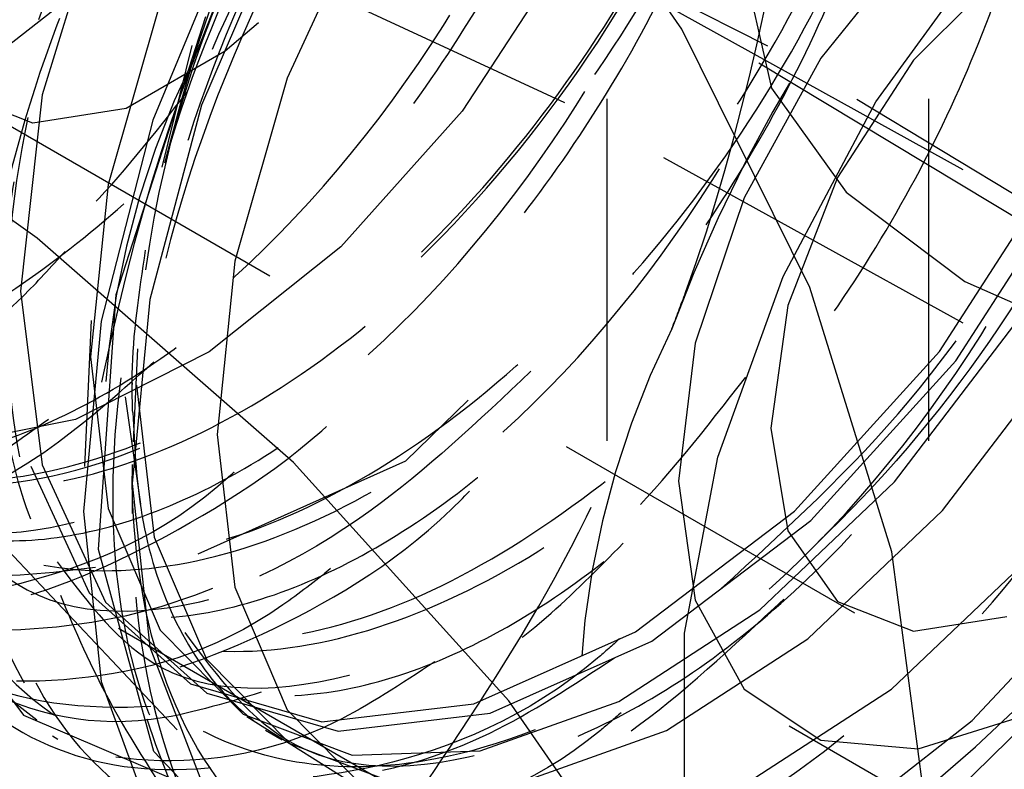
# Model space of a CAD drawing. Header units: inches. Extents: x 1907 to 2452, y -210 to -54.
# Tile 338 of 656: x 1993.566 to 1993.854, y -192.197 to -191.978. Entities that reach past the tile are written whole.
import ezdxf

# ---------------------------------------------------------------- set-up
doc = ezdxf.new("R2010")
doc.units = ezdxf.units.IN
doc.header["$LTSCALE"] = 0.5
doc.header["$MEASUREMENT"] = 0
doc.linetypes.add('HIDDEN', pattern=[0.22499999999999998, 0.15, -0.075])
doc.layers.add('SID-M-H', color=4, linetype='HIDDEN')

msp = doc.modelspace()

# ---------------------------------------------------------------- linework, layer by layer
at = {"layer": 'SID-M-H'}
for p, q in [((1993.737449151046, -192.5009024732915), (1993.737449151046, -191.2515950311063)), ((1992.91702073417, -192.3635140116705), (1993.90198949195, -191.7949036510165)), ((1993.831449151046, -192.5009024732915), (1993.831449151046, -191.8750776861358)), ((1993.759208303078, -191.9804966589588), (1993.70870538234, -191.9075093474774)), ((1993.784440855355, -191.9854978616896), (1993.663239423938, -191.9240264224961)), ((1993.66078986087, -191.9289725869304), (1993.781738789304, -191.9903159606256)), ((1993.590542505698, -191.9398943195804), (1993.572204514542, -191.9997412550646)), ((1993.668332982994, -191.9418019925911), (1993.643861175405, -191.9948246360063)), ((1993.724985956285, -192.0021086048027), (1993.599315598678, -191.9437042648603)), ((1993.643157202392, -191.9459175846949), (1993.618798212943, -192.0027475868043)), ((1993.52907018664, -192.0113613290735), (1993.609651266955, -191.9480116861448)), ((1993.629026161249, -191.9480922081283), (1993.604586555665, -192.007115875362)), ((1993.828385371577, -191.9535402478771), (1993.799863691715, -191.9890209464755)), ((1993.841494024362, -192.0216235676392), (1993.724985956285, -191.957198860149)), ((1993.815994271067, -192.001782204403), (1993.849685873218, -191.9554777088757)), ((1993.725257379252, -191.958164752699), (1993.69504845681, -192.0044626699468)), ((1993.854247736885, -191.9623986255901), (1993.826991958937, -191.9895886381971)), ((1993.777998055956, -191.9651050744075), (1993.785443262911, -191.997751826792)), ((1993.606700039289, -191.9728302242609), (1993.591483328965, -192.0259956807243)), ((1993.593780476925, -192.0581329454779), (1993.620051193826, -191.9768297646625)), ((1993.570751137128, -192.0416800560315), (1993.484715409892, -191.9807678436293)), ((1993.635471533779, -191.9786517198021), (1993.625743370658, -191.9869507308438)), ((1993.796661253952, -192.0560590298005), (1993.759208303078, -191.9804966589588)), ((1993.61591596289, -191.9852724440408), (1993.607133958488, -192.0208845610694)), ((1993.89603981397, -192.0527565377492), (1993.784440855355, -191.9854978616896)), ((1993.625743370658, -191.9869507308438), (1993.596738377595, -192.0036949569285)), ((1993.799863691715, -191.9890209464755), (1993.777462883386, -192.0298313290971)), ((1993.826991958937, -191.9895886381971), (1993.804772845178, -192.0239449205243)), ((1993.781738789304, -191.9903159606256), (1993.893105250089, -192.0574345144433)), ((1993.643861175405, -191.9948246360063), (1993.628534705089, -192.0483735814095)), ((1993.785443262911, -191.997751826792), (1993.807271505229, -192.0281737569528)), ((1993.569482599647, -192.0079737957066), (1993.547263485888, -191.9992711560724)), ((1993.572204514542, -191.9997412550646), (1993.565871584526, -192.0572041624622)), ((1993.55219055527, -192.0026354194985), (1993.80969991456, -192.1512924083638)), ((1993.596738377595, -192.0036949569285), (1993.569482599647, -192.0079737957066)), ((1993.618798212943, -192.0027475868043), (1993.603636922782, -192.0596020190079)), ((1993.841494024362, -192.066533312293), (1993.724985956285, -192.0021086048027)), ((1993.788847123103, -192.0528390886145), (1993.815994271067, -192.001782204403)), ((1993.69504845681, -192.0044626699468), (1993.659573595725, -192.0442185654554)), ((1993.604586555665, -192.007115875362), (1993.589414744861, -192.0659432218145)), ((1993.834574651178, -192.0748290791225), (1993.869628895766, -192.020398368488)), ((1993.804772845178, -192.0239449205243), (1993.790270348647, -192.0613235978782)), ((1993.839352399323, -192.0775872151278), (1993.874406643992, -192.0231565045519)), ((1993.947977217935, -192.0915916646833), (1993.841494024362, -192.0216235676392)), ((1993.591483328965, -192.0259956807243), (1993.586302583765, -192.0763430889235)), ((1993.777462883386, -192.0298313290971), (1993.763173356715, -192.0723452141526)), ((1993.807271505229, -192.0281737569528), (1993.841995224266, -192.0542976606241)), ((1993.645670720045, -192.1073045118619), (1993.570751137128, -192.0416800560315)), ((1993.659573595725, -192.0442185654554), (1993.621061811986, -192.0749344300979)), ((1993.628534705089, -192.0483735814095), (1993.623316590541, -192.0990841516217)), ((1993.769822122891, -192.1056811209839), (1993.788847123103, -192.0528390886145)), ((1993.841995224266, -192.0542976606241), (1993.887248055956, -192.0743432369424)), ((1993.565871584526, -192.0572041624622), (1993.572167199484, -192.1079457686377)), ((1993.588642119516, -192.1326996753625), (1993.593780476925, -192.0581329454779)), ((1993.820679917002, -192.1334210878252), (1993.796661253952, -192.0560590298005)), ((1993.603636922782, -192.0596020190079), (1993.598490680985, -192.1134158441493)), ((1993.790270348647, -192.0613235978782), (1993.785233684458, -192.0972162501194)), ((1993.589414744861, -192.0659432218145), (1993.584271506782, -192.121624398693)), ((1993.586549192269, -192.0657903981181), (1993.584578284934, -192.1084969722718)), ((1993.82141851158, -192.1129147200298), (1993.856319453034, -192.0671902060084)), ((1993.947977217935, -192.136501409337), (1993.841494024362, -192.066533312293)), ((1993.763173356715, -192.0723452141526), (1993.758264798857, -192.1127850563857)), ((1993.621061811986, -192.0749344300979), (1993.581932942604, -192.0946802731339)), ((1993.600029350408, -192.0740443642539), (1993.59877619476, -192.1011983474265)), ((1993.792226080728, -192.1215063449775), (1993.834574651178, -192.0748290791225)), ((1993.835515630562, -192.1212924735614), (1993.870508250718, -192.0754478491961)), ((1993.586302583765, -192.0763430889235), (1993.591483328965, -192.1207089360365)), ((1993.797003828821, -192.1242644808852), (1993.839352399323, -192.0775872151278)), ((1993.598490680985, -192.0839562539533), (1993.598490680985, -192.0845031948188)), ((1993.599782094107, -192.0846247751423), (1993.604976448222, -192.1291071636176)), ((1993.596422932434, -192.0880531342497), (1993.60091817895, -192.1194272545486)), ((1993.67843570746, -192.1068496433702), (1993.696796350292, -192.0890416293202)), ((1993.581932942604, -192.0946802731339), (1993.544645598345, -192.1022153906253)), ((1993.623316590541, -192.0990841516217), (1993.628534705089, -192.1437700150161)), ((1993.785233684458, -192.0972162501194), (1993.790270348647, -192.1272936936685)), ((1993.67843570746, -192.1068496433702), (1993.61769994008, -192.1340787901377)), ((1993.70870538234, -192.1769678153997), (1993.645670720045, -192.1073045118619)), ((1993.76002493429, -192.1572373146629), (1993.769822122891, -192.1056811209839)), ((1993.568871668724, -192.1083944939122), (1993.585968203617, -192.1453837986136)), ((1993.572167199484, -192.1079457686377), (1993.590745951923, -192.1481419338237)), ((1993.598490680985, -192.1078214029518), (1993.598490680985, -192.1222016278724)), ((1993.598490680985, -192.1134158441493), (1993.603636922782, -192.161287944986)), ((1993.758264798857, -192.1127850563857), (1993.763173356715, -192.1475575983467)), ((1993.782105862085, -192.1503597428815), (1993.82141851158, -192.1129147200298)), ((1993.584271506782, -192.121624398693), (1993.589414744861, -192.1713673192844)), ((1993.591483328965, -192.1207089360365), (1993.606700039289, -192.156305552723)), ((1993.745706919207, -192.1567795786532), (1993.792226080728, -192.1215063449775)), ((1993.796099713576, -192.1588358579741), (1993.835515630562, -192.1212924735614)), ((1993.750484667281, -192.1595377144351), (1993.797003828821, -192.1242644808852)), ((1993.611689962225, -192.1854568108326), (1993.555849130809, -192.1263225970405)), ((1993.790270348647, -192.1272936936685), (1993.804772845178, -192.1479281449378)), ((1993.604976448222, -192.1291071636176), (1993.620233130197, -192.1647972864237)), ((1993.604813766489, -192.1918656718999), (1993.588642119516, -192.1326996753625)), ((1993.831017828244, -192.2117889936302), (1993.820679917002, -192.1334210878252)), ((1993.532715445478, -192.1353678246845), (1993.566684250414, -192.181232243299)), ((1993.820532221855, -192.1736346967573), (1993.860128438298, -192.135919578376)), ((1993.844165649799, -192.1827948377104), (1993.884868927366, -192.1390223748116)), ((1993.628534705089, -192.1437700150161), (1993.643861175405, -192.1796233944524)), ((1993.681158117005, -192.2058912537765), (1993.577495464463, -192.1460480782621)), ((1993.585968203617, -192.1453837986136), (1993.6155416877, -192.1720173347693)), ((1993.763173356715, -192.1475575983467), (1993.777462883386, -192.1735731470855)), ((1993.804772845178, -192.1479281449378), (1993.826991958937, -192.1566307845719)), ((1993.590745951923, -192.1481419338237), (1993.620319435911, -192.1747754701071)), ((1993.740851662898, -192.1771724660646), (1993.782105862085, -192.1503597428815)), ((1993.826991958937, -192.1566307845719), (1993.854247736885, -192.1523519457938)), ((1993.606700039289, -192.156305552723), (1993.630996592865, -192.1808962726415)), ((1993.698458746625, -192.1778754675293), (1993.745706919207, -192.1567795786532)), ((1993.703236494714, -192.1806336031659), (1993.750484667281, -192.1595377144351)), ((1993.754737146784, -192.1857190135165), (1993.796099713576, -192.1588358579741)), ((1993.76002493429, -192.2045114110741), (1993.76002493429, -192.1572373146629)), ((1993.603636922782, -192.161287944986), (1993.618798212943, -192.2006375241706)), ((1993.620233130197, -192.1647972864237), (1993.644593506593, -192.1894526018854)), ((1993.835057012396, -192.207795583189), (1993.878415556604, -192.1652453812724)), ((1993.589414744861, -192.1713673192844), (1993.604586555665, -192.2126776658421)), ((1993.6155416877, -192.1720173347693), (1993.65397676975, -192.183110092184)), ((1993.777462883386, -192.1735731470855), (1993.799863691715, -192.1885201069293)), ((1993.778980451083, -192.200640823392), (1993.820532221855, -192.1736346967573)), ((1993.620319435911, -192.1747754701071), (1993.658754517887, -192.1858682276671)), ((1993.643861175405, -192.1796233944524), (1993.668332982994, -192.2043914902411)), ((1993.65397676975, -192.183110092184), (1993.698458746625, -192.1778754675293)), ((1993.700248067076, -192.1916681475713), (1993.740851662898, -192.1771724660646)), ((1993.759208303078, -192.2499551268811), (1993.70870538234, -192.1769678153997)), ((1993.566684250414, -192.181232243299), (1993.614351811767, -192.2015793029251)), ((1993.630996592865, -192.1808962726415), (1993.662846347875, -192.192935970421)), ((1993.632071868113, -192.1815852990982), (1993.669416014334, -192.20508548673)), ((1993.658754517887, -192.1858682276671), (1993.703236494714, -192.1806336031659)), ((1993.828385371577, -192.1910703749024), (1993.860493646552, -192.1809973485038)), ((1993.79063158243, -192.1843233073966), (1994.034221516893, -192.3249447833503)), ((1993.800510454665, -192.2168853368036), (1993.844165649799, -192.1827948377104)), ((1993.575217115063, -192.1872695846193), (1993.576792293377, -192.1882608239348)), ((1993.637473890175, -192.1855852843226), (1993.642384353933, -192.1884200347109)), ((1993.71402689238, -192.2002527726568), (1993.754737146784, -192.1857190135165)), ((1993.644593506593, -192.1894526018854), (1993.676526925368, -192.2015239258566)), ((1993.799863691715, -192.1885201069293), (1993.828385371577, -192.1910703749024)), ((1993.640355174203, -192.2288972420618), (1993.604813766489, -192.1918656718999)), ((1993.662846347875, -192.192935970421), (1993.700248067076, -192.1916681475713))]:
    msp.add_line(p, q, dxfattribs=at)
for centre, radius, start, end in [((1994.022253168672, -192.1370648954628), 0.4317284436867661, 122.6379705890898, 159.7728862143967), ((1994.161447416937, -192.2174200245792), 0.4317284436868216, 122.6379705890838, 159.772886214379), ((1993.929743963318, -192.0962331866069), 0.330460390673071, 154.784573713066, 176.1499679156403), ((1993.846856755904, -192.1026442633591), 0.2568170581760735, 153.436429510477, 206.563570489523), ((1993.55656585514, -191.8693366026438), 0.4317284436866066, 302.6379705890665, 339.7728862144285), ((1993.986051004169, -192.1829993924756), 0.2568170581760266, 153.436429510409, 206.563570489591), ((1993.634569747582, -192.0951523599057), 0.1083303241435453, 180.8862217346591, 259.2436869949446), ((1993.559362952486, -191.9880891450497), 0.1681736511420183, 257.8255979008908, 315.0752248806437)]:
    msp.add_arc(centre, radius, start, end, dxfattribs=at)
for points, knots in [([(1993.751452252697, -191.8205151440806), (1993.754859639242, -191.8001700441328), (1993.76380955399, -191.7467311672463), (1993.743252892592, -191.6778520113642), (1993.695743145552, -191.6288328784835), (1993.625520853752, -191.6194387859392), (1993.545059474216, -191.650500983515), (1993.466568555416, -191.7166447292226), (1993.402306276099, -191.8074630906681), (1993.362208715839, -191.9073584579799), (1993.352482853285, -192.0009332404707), (1993.373864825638, -192.0717458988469), (1993.423395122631, -192.109821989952), (1993.490763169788, -192.10495105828), (1993.547962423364, -192.0797106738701), (1993.574774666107, -192.0500702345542), (1993.578884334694, -192.0455270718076)], [0, 0, 0, 0, 0.04815643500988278, 0.1264887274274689, 0.204419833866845, 0.2828945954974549, 0.360700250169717, 0.4392977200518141, 0.516996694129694, 0.5956969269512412, 0.6733081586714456, 0.7520910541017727, 0.8296336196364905, 0.9084789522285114, 0.9859720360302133, 1, 1, 1, 1]), ([(1993.57401995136, -192.0947075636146), (1993.565935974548, -192.1005142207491), (1993.537130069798, -192.1212052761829), (1993.48893340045, -192.1299920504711), (1993.438216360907, -192.1184264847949), (1993.403231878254, -192.0785430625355), (1993.388261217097, -192.0169600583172), (1993.394960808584, -191.9400823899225), (1993.423225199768, -191.8571159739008), (1993.469629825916, -191.7772311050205), (1993.529628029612, -191.709877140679), (1993.596345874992, -191.662563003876), (1993.662623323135, -191.640910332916), (1993.721441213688, -191.6474044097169), (1993.765420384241, -191.6817047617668), (1993.791538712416, -191.7358046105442), (1993.791463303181, -191.7830755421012), (1993.791428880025, -191.8046539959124)], [0, 0, 0, 0, 0.02741444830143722, 0.09768681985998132, 0.1679637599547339, 0.2382364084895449, 0.3085091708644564, 0.3787855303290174, 0.4490579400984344, 0.5193361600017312, 0.58960850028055, 0.6598856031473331, 0.7301582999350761, 0.8004313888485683, 0.8707075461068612, 0.940979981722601, 1, 1, 1, 1]), ([(1993.784337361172, -191.8844185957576), (1993.785460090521, -191.8813291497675), (1993.795749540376, -191.8530153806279), (1993.799887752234, -191.800518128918), (1993.794141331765, -191.7350812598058), (1993.769523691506, -191.6844596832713), (1993.730282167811, -191.6531039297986), (1993.679176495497, -191.6436763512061), (1993.620834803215, -191.6571319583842), (1993.560475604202, -191.69214792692), (1993.503323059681, -191.7450693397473), (1993.454477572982, -191.811531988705), (1993.414170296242, -191.8929697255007), (1993.392127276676, -191.9833089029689), (1993.399857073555, -192.0661694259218), (1993.437307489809, -192.120172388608), (1993.498144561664, -192.1345180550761), (1993.559887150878, -192.1181620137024), (1993.595619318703, -192.0860876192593), (1993.607052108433, -192.0758251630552)], [0, 0, 0, 0, 0.007060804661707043, 0.06470998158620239, 0.1216351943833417, 0.1797466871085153, 0.2366809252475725, 0.294318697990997, 0.3522099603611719, 0.4089806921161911, 0.4670452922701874, 0.5242789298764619, 0.5815852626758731, 0.6584501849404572, 0.7344555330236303, 0.8112082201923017, 0.8873289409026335, 0.963950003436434, 1, 1, 1, 1]), ([(1993.628280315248, -192.1101214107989), (1993.627976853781, -192.1104035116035), (1993.607689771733, -192.1292625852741), (1993.564248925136, -192.1456795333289), (1993.507288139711, -192.1525244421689), (1993.461789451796, -192.1284207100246), (1993.434263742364, -192.0798399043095), (1993.427481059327, -192.0112764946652), (1993.44273348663, -191.9309871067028), (1993.478489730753, -191.8480901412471), (1993.530772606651, -191.7719754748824), (1993.594267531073, -191.7115941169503), (1993.661629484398, -191.673604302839), (1993.72583322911, -191.662778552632), (1993.779949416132, -191.6800044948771), (1993.816586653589, -191.7244930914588), (1993.833802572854, -191.7746383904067), (1993.830713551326, -191.8110515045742), (1993.829887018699, -191.8207945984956)], [0, 0, 0, 0, 0.001055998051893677, 0.0705958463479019, 0.1401322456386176, 0.2096742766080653, 0.2792105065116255, 0.3487517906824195, 0.4182884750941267, 0.4878261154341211, 0.5573657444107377, 0.6269021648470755, 0.6964441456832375, 0.7659803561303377, 0.8355217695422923, 0.9050584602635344, 0.9745963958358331, 1, 1, 1, 1]), ([(1993.825564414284, -191.896502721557), (1993.829828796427, -191.8785104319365), (1993.839983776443, -191.8356645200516), (1993.836416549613, -191.7741787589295), (1993.817093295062, -191.7189495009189), (1993.781337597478, -191.6820939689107), (1993.733063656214, -191.6666518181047), (1993.676210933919, -191.673977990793), (1993.615888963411, -191.7034819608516), (1993.557307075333, -191.7520340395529), (1993.505747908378, -191.8154064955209), (1993.465751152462, -191.8877318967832), (1993.440647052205, -191.961849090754), (1993.432784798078, -192.0315873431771), (1993.442428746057, -192.0900972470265), (1993.468678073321, -192.1318683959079), (1993.509120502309, -192.1532398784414), (1993.559578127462, -192.1523252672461), (1993.615018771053, -192.1274159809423), (1993.656411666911, -192.0988820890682), (1993.675321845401, -192.0757354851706), (1993.677749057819, -192.0727645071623)], [0, 0, 0, 0, 0.0400374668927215, 0.09534316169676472, 0.1518819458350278, 0.207829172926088, 0.26351642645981, 0.3201276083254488, 0.3754840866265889, 0.4318492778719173, 0.4880969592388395, 0.543529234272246, 0.6001621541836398, 0.6557064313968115, 0.7118125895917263, 0.7682763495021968, 0.8235899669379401, 0.8801567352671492, 0.936022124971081, 0.9917881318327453, 1, 1, 1, 1]), ([(1993.447913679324, -191.9482777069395), (1993.445775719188, -191.9589157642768), (1993.440930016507, -191.9830270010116), (1993.441258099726, -192.0174560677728), (1993.44742356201, -192.0501552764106), (1993.4603135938, -192.0766037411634), (1993.478947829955, -192.0955452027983), (1993.502586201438, -192.1064348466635), (1993.530242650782, -192.1087250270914), (1993.560854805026, -192.1021580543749), (1993.592849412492, -192.0871590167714), (1993.625031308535, -192.0643671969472), (1993.656128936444, -192.0343669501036), (1993.684743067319, -191.9984120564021), (1993.709541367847, -191.9583348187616), (1993.729632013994, -191.9154986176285), (1993.744117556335, -191.8712566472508), (1993.752241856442, -191.8277295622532), (1993.753773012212, -191.7869153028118), (1993.748586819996, -191.750065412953), (1993.736650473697, -191.7184857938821), (1993.718500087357, -191.6938365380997), (1993.695080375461, -191.6770639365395), (1993.6670390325, -191.6685613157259), (1993.635213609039, -191.6687202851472), (1993.601280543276, -191.6778190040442), (1993.567962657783, -191.6938313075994), (1993.546843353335, -191.7099562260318), (1993.536896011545, -191.7175511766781)], [0, 0, 0, 0, 0.0302985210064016, 0.06867182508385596, 0.1078830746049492, 0.1473429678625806, 0.1862389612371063, 0.224662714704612, 0.2639425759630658, 0.3033791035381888, 0.3421625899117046, 0.3806657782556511, 0.4200040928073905, 0.4594068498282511, 0.4980684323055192, 0.5366799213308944, 0.5760664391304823, 0.6154250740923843, 0.6539677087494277, 0.6927040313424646, 0.7321284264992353, 0.7714326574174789, 0.8098844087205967, 0.8487369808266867, 0.8881888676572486, 0.9274284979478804, 0.9658183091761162, 1, 1, 1, 1]), ([(1993.45709072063, -192.0666721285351), (1993.466637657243, -192.079512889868), (1993.488590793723, -192.1090401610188), (1993.551723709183, -192.1056458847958), (1993.625561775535, -192.0625350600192), (1993.692805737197, -191.9830567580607), (1993.738986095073, -191.8840449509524), (1993.753378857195, -191.786291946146), (1993.735594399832, -191.7072491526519), (1993.700473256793, -191.6855482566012), (1993.683840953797, -191.6752713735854)], [0, 0, 0, 0, 0.1008613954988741, 0.2319303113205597, 0.3611493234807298, 0.4924116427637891, 0.6218542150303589, 0.75231993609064, 0.8827062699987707, 1, 1, 1, 1]), ([(1993.504040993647, -192.1018008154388), (1993.518520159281, -192.1074494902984), (1993.547475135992, -192.1187455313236), (1993.602735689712, -192.1057036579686), (1993.659598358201, -192.0716400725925), (1993.713220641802, -192.0179633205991), (1993.757329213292, -191.9510446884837), (1993.787076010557, -191.8780953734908), (1993.799029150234, -191.8073052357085), (1993.791717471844, -191.7467064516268), (1993.765798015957, -191.7033422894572), (1993.724032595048, -191.682428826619), (1993.671007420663, -191.6867400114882), (1993.612643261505, -191.7162569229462), (1993.555543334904, -191.768129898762), (1993.506256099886, -191.8369860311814), (1993.470586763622, -191.9154189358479), (1993.452801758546, -191.9950348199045), (1993.455633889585, -192.0663832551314), (1993.478241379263, -192.1244204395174), (1993.508479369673, -192.1430048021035), (1993.523897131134, -192.1524806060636)], [0, 0, 0, 0, 0.04924914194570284, 0.09848687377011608, 0.1482155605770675, 0.1983394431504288, 0.2488550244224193, 0.2997626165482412, 0.351078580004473, 0.4028021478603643, 0.4549299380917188, 0.5074583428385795, 0.5603835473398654, 0.6137015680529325, 0.6674089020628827, 0.7215205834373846, 0.7760417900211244, 0.8309689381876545, 0.8862982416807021, 0.9420256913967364, 1, 1, 1, 1]), ([(1993.830650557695, -191.8467691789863), (1993.832763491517, -191.836592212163), (1993.840417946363, -191.7997244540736), (1993.830394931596, -191.747987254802), (1993.802325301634, -191.7016350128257), (1993.75637942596, -191.6813692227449), (1993.699392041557, -191.6885487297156), (1993.637562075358, -191.722688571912), (1993.578215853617, -191.7800439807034), (1993.528248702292, -191.8543040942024), (1993.493545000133, -191.9372356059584), (1993.478257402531, -192.0196084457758), (1993.48436262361, -192.0923154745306), (1993.511393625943, -192.1470851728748), (1993.556640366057, -192.1785940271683), (1993.614897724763, -192.1806650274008), (1993.66212055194, -192.1683571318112), (1993.686391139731, -192.14980301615), (1993.689365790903, -192.1475289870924)], [0, 0, 0, 0, 0.02687876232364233, 0.09737279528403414, 0.1659246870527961, 0.2345002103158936, 0.3030992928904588, 0.3717223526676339, 0.4403696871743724, 0.5090400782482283, 0.5777333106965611, 0.6464495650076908, 0.7151890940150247, 0.7839522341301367, 0.8527394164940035, 0.9215507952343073, 0.9903851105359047, 1, 1, 1, 1]), ([(1993.636188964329, -192.1744858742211), (1993.625297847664, -192.1778342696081), (1993.593034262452, -192.1877534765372), (1993.547420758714, -192.1744548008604), (1993.506755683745, -192.1371082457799), (1993.485585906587, -192.0759685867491), (1993.485715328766, -191.9995466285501), (1993.506975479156, -191.9158845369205), (1993.546695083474, -191.8344233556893), (1993.600153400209, -191.7641916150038), (1993.661063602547, -191.712987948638), (1993.722338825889, -191.6864357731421), (1993.776725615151, -191.6874100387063), (1993.818244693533, -191.7155452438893), (1993.840542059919, -191.7678990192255), (1993.845228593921, -191.8244616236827), (1993.834736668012, -191.8630016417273), (1993.831449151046, -191.8750776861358)], [0, 0, 0, 0, 0.03656229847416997, 0.1083112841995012, 0.1800352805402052, 0.2517343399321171, 0.323409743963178, 0.3950613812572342, 0.4666888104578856, 0.5382916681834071, 0.6098696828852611, 0.6814226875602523, 0.7529509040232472, 0.8244555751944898, 0.8959363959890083, 0.9673929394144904, 1, 1, 1, 1]), ([(1993.656549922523, -192.138318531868), (1993.6519008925, -192.1420202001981), (1993.626738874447, -192.1620547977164), (1993.5805900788, -192.1739884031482), (1993.527242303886, -192.1692694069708), (1993.488113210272, -192.1350626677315), (1993.468387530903, -192.0780504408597), (1993.470027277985, -192.0038674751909), (1993.49358443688, -191.921496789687), (1993.536203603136, -191.840061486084), (1993.59361734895, -191.7690869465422), (1993.659463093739, -191.716654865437), (1993.726481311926, -191.6887336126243), (1993.787468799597, -191.6888600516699), (1993.836034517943, -191.7166578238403), (1993.864866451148, -191.770331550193), (1993.87568856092, -191.8203024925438), (1993.870490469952, -191.8516881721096), (1993.869834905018, -191.8556464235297)], [0, 0, 0, 0, 0.01577014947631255, 0.08535302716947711, 0.1549374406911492, 0.2245227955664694, 0.2941054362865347, 0.3636934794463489, 0.4332758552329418, 0.5028636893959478, 0.5724465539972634, 0.6420312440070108, 0.7116163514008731, 0.7811989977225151, 0.8507869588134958, 0.9203693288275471, 0.9899572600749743, 1, 1, 1, 1]), ([(1993.865677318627, -191.9146427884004), (1993.868428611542, -191.9048743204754), (1993.878216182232, -191.8701235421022), (1993.877761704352, -191.8142076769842), (1993.863426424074, -191.7547790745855), (1993.831527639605, -191.7126495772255), (1993.786352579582, -191.6912705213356), (1993.731319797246, -191.6924403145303), (1993.671387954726, -191.716211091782), (1993.611810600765, -191.7600630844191), (1993.557906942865, -191.8199052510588), (1993.51445046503, -191.8905149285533), (1993.485031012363, -191.9648393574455), (1993.472415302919, -192.0364187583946), (1993.477466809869, -192.0985684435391), (1993.499369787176, -192.1451870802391), (1993.536381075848, -192.1723299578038), (1993.584614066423, -192.1775926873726), (1993.639134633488, -192.1585983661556), (1993.681844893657, -192.1328912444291), (1993.702480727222, -192.1099306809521), (1993.706139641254, -192.1058595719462)], [0, 0, 0, 0, 0.02199683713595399, 0.07825251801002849, 0.1353485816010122, 0.1925501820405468, 0.2487377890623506, 0.3061972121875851, 0.3627077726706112, 0.4195012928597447, 0.476881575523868, 0.5330136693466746, 0.5903645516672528, 0.6472267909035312, 0.7036740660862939, 0.761144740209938, 0.8173608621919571, 0.8745151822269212, 0.9316626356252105, 0.9878831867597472, 1, 1, 1, 1]), ([(1993.489681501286, -191.9597873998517), (1993.489026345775, -191.9618653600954), (1993.483951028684, -191.9779627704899), (1993.480724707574, -192.0065324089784), (1993.480635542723, -192.0436175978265), (1993.487746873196, -192.0757040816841), (1993.501157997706, -192.1014771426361), (1993.52034227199, -192.119650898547), (1993.544405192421, -192.1297227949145), (1993.5724162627, -192.1311511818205), (1993.603217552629, -192.1237309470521), (1993.635289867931, -192.1079491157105), (1993.667414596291, -192.0844223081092), (1993.698348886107, -192.0537621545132), (1993.726624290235, -192.0173366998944), (1993.75101160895, -191.9769383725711), (1993.770586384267, -191.9338976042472), (1993.784487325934, -191.8896068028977), (1993.79196306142, -191.84627897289), (1993.792851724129, -191.8058029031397), (1993.786999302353, -191.769403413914), (1993.774419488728, -191.7384239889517), (1993.755712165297, -191.7145191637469), (1993.731818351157, -191.6985416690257), (1993.70336165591, -191.6908647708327), (1993.671242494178, -191.6919020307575), (1993.63718697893, -191.7017976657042), (1993.602577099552, -191.7193199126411), (1993.580280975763, -191.7369057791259), (1993.569101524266, -191.7457234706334)], [0, 0, 0, 0, 0.005660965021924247, 0.04385400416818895, 0.08156118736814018, 0.1201085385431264, 0.1588217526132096, 0.1969056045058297, 0.234686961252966, 0.2732930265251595, 0.3119744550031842, 0.3499398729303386, 0.3878237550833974, 0.4264784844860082, 0.4651179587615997, 0.5029641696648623, 0.5409704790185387, 0.579663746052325, 0.6182511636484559, 0.6560043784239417, 0.6941260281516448, 0.7328476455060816, 0.7713729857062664, 0.80906159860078, 0.8472892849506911, 0.8860290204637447, 0.9244823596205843, 0.9621348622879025, 1, 1, 1, 1]), ([(1993.496614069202, -192.0895925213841), (1993.506094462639, -192.1023297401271), (1993.527987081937, -192.1317431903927), (1993.591012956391, -192.1283144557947), (1993.664843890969, -192.0852157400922), (1993.732090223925, -192.0057335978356), (1993.778268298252, -191.9067249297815), (1993.79266786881, -191.8089631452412), (1993.774826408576, -191.7298054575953), (1993.739595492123, -191.708057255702), (1993.722859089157, -191.6977257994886)], [0, 0, 0, 0, 0.1001151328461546, 0.2311910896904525, 0.3604170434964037, 0.4916864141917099, 0.6211359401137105, 0.7516086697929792, 0.8820020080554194, 1, 1, 1, 1]), ([(1993.504040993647, -192.1018008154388), (1993.514937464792, -192.1061329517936), (1993.536733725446, -192.1147985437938), (1993.577792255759, -192.1111216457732), (1993.62280677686, -192.0936462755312), (1993.669328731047, -192.0608925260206), (1993.712250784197, -192.0163694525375), (1993.748455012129, -191.9634673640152), (1993.775274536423, -191.9063415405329), (1993.790777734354, -191.8494448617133), (1993.793897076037, -191.7972125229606), (1993.784511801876, -191.7537651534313), (1993.76347674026, -191.7223916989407), (1993.732481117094, -191.7060559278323), (1993.695583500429, -191.7043925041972), (1993.668535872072, -191.7160823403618), (1993.655781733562, -191.7215946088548)], [0, 0, 0, 0, 0.06587219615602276, 0.1317644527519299, 0.2046457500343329, 0.2775508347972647, 0.3504796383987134, 0.4234320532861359, 0.4964079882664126, 0.5694073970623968, 0.6424302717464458, 0.7154766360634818, 0.788546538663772, 0.861640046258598, 0.9347572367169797, 1, 1, 1, 1]), ([(1993.454838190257, -191.9945873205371), (1993.455789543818, -192.007002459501), (1993.458052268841, -192.0365309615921), (1993.473490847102, -192.0743102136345), (1993.500902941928, -192.1032854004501), (1993.537719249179, -192.1170122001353), (1993.580994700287, -192.1146320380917), (1993.627609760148, -192.0963568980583), (1993.674099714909, -192.0636633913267), (1993.717030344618, -192.0191242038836), (1993.753232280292, -191.9662263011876), (1993.780052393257, -191.9090998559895), (1993.795555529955, -191.8522014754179), (1993.7986745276, -191.7999765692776), (1993.789290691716, -191.7565011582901), (1993.768250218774, -191.7252324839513), (1993.737274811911, -191.7085054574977), (1993.698923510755, -191.7082408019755), (1993.659487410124, -191.7213391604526), (1993.634192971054, -191.7406248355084), (1993.623273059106, -191.7489506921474)], [0, 0, 0, 0, 0.04138881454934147, 0.09844027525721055, 0.1555105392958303, 0.2125996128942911, 0.2697074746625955, 0.3268340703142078, 0.3839793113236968, 0.4411431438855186, 0.4983254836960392, 0.5555262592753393, 0.6127454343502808, 0.6699830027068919, 0.7272389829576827, 0.7845134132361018, 0.8418063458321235, 0.8991178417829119, 0.9564479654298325, 0.9999999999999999, 0.9999999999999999, 0.9999999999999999, 0.9999999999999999]), ([(1993.526252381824, -192.096827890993), (1993.52485131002, -192.082109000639), (1993.521178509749, -192.0435245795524), (1993.533540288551, -191.970952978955), (1993.566453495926, -191.8872003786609), (1993.615585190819, -191.8110141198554), (1993.674761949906, -191.7511808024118), (1993.737155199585, -191.7142242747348), (1993.795511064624, -191.7041884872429), (1993.842828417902, -191.7220597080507), (1993.874250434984, -191.7656287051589), (1993.883351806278, -191.8299751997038), (1993.880208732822, -191.883218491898), (1993.868973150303, -191.9118973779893), (1993.868236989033, -191.9137764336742)], [0, 0, 0, 0, 0.05779433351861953, 0.1515033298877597, 0.2451802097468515, 0.3388246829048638, 0.4324365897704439, 0.5260171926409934, 0.6195671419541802, 0.7130858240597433, 0.8065727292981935, 0.900027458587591, 0.9934497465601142, 1, 1, 1, 1]), ([(1993.687011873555, -192.1655724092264), (1993.677285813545, -192.171998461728), (1993.646754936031, -192.1921703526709), (1993.598049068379, -192.1980071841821), (1993.549355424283, -192.1818865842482), (1993.51734801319, -192.1382077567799), (1993.505694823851, -192.0736900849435), (1993.515887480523, -191.9952392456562), (1993.547279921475, -191.9121401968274), (1993.59616320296, -191.8336189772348), (1993.657720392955, -191.7689841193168), (1993.724829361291, -191.7253657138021), (1993.790365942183, -191.7081203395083), (1993.847509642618, -191.7189238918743), (1993.888091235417, -191.7577845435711), (1993.909060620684, -191.8032304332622), (1993.908329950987, -191.8374721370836), (1993.908151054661, -191.8458558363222)], [0, 0, 0, 0, 0.03389550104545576, 0.1064006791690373, 0.1789117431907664, 0.2514173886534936, 0.3239255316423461, 0.3964330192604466, 0.4689384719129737, 0.541449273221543, 0.6139544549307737, 0.6864655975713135, 0.7589712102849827, 0.8314796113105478, 0.9039868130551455, 0.976492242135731, 1, 1, 1, 1]), ([(1993.914563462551, -191.8695370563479), (1993.91505534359, -191.8651763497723), (1993.918264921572, -191.836722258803), (1993.907317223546, -191.7923188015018), (1993.881089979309, -191.7446130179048), (1993.838859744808, -191.7175538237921), (1993.786069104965, -191.7125342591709), (1993.726869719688, -191.7304065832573), (1993.666718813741, -191.7692599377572), (1993.610830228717, -191.8251908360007), (1993.564156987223, -191.8935689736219), (1993.530640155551, -191.9676107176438), (1993.513338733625, -192.0405323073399), (1993.513705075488, -192.1058787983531), (1993.531178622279, -192.1571249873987), (1993.564459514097, -192.189822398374), (1993.610137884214, -192.2011400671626), (1993.663380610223, -192.1884757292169), (1993.709780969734, -192.1638371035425), (1993.734643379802, -192.1384653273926), (1993.742079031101, -192.1308773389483)], [0, 0, 0, 0, 0.01086187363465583, 0.07087492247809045, 0.131745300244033, 0.1912595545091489, 0.2519568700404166, 0.3123738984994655, 0.3720689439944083, 0.4329911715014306, 0.4926631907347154, 0.5531093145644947, 0.6137863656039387, 0.6733094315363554, 0.7341889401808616, 0.7941649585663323, 0.8542696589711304, 0.9151144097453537, 0.9746130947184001, 1, 1, 1, 1]), ([(1993.524317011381, -192.0055700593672), (1993.522775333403, -192.0147031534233), (1993.51898057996, -192.037183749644), (1993.520572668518, -192.0695886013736), (1993.527997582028, -192.1012306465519), (1993.542091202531, -192.1262653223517), (1993.561773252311, -192.1436813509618), (1993.586261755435, -192.1529271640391), (1993.614616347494, -192.1534922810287), (1993.645590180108, -192.1452244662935), (1993.677729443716, -192.1286672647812), (1993.709784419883, -192.1044111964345), (1993.740543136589, -192.0731017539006), (1993.768471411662, -192.0362202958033), (1993.792436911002, -191.9955118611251), (1993.811488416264, -191.9522803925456), (1993.824794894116, -191.9079663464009), (1993.831622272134, -191.8648527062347), (1993.831864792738, -191.8247258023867), (1993.825346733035, -191.7887908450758), (1993.812129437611, -191.758430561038), (1993.792874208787, -191.7352768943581), (1993.76851046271, -191.7200970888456), (1993.739647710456, -191.7132542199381), (1993.707252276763, -191.7151603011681), (1993.673090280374, -191.7258819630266), (1993.638505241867, -191.7441444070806), (1993.616321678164, -191.7621460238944), (1993.605203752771, -191.7711680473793)], [0, 0, 0, 0, 0.0263185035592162, 0.06478151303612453, 0.1040887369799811, 0.1434850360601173, 0.1821639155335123, 0.2207274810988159, 0.2600856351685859, 0.2994405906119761, 0.3379962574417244, 0.3766837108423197, 0.4160824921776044, 0.4553858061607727, 0.4938429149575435, 0.5326490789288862, 0.5720781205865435, 0.6113195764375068, 0.6497070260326, 0.6886224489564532, 0.7280713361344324, 0.7672408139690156, 0.8055876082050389, 0.8446026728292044, 0.8840609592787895, 0.923148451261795, 0.9614836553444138, 1, 1, 1, 1]), ([(1993.535971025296, -192.112344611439), (1993.545431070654, -192.1250501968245), (1993.567305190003, -192.1544288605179), (1993.630298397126, -192.1509895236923), (1993.704126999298, -192.1078947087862), (1993.771374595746, -192.0284107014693), (1993.817549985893, -191.9294055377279), (1993.831959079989, -191.8316315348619), (1993.81403616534, -191.7523091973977), (1993.778648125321, -191.7304932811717), (1993.76176266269, -191.7200837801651)], [0, 0, 0, 0, 0.09980859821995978, 0.2307837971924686, 0.3599104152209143, 0.4910788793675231, 0.6204288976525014, 0.7508013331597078, 0.8810944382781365, 1, 1, 1, 1]), ([(1993.489193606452, -192.0307503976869), (1993.490943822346, -192.0439298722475), (1993.494909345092, -192.0737910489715), (1993.515573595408, -192.1078437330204), (1993.546939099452, -192.1313866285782), (1993.586972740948, -192.1388695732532), (1993.632256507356, -192.1301183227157), (1993.679576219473, -192.1057792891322), (1993.72539618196, -192.0678098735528), (1993.766337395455, -192.019184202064), (1993.799381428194, -191.9637049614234), (1993.822117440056, -191.9056989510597), (1993.832922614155, -191.8496982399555), (1993.831091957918, -191.8000539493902), (1993.816878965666, -191.7607434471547), (1993.791528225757, -191.7345381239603), (1993.756988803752, -191.7247563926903), (1993.724799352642, -191.7270690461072), (1993.70470897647, -191.7378631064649), (1993.699131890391, -191.7408595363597)], [0, 0, 0, 0, 0.04873917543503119, 0.1104299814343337, 0.1721407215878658, 0.233871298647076, 0.2956216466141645, 0.357391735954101, 0.419181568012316, 0.4809911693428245, 0.5428205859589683, 0.6046698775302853, 0.6665391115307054, 0.7284283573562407, 0.7903376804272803, 0.8522671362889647, 0.9142167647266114, 0.976186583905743, 0.9999999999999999, 0.9999999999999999, 0.9999999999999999, 0.9999999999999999]), ([(1993.495171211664, -191.9749347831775), (1993.493425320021, -191.991487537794), (1993.489678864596, -192.0270075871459), (1993.499222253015, -192.073301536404), (1993.520059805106, -192.1107867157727), (1993.551795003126, -192.1340952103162), (1993.591729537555, -192.1416409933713), (1993.637039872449, -192.1328728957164), (1993.684352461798, -192.108538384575), (1993.730174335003, -192.0705677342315), (1993.771115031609, -192.021942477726), (1993.804159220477, -191.9664628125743), (1993.82689512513, -191.9084580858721), (1993.837700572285, -191.8524526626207), (1993.835868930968, -191.8028259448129), (1993.821659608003, -191.7634498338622), (1993.796295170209, -191.737489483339), (1993.761806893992, -191.7267930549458), (1993.721108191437, -191.7331187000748), (1993.684238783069, -191.7496102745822), (1993.662857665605, -191.7685056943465), (1993.655699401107, -191.7748317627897)], [0, 0, 0, 0, 0.04737154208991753, 0.1016531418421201, 0.1559523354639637, 0.2102690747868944, 0.2646032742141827, 0.3189548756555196, 0.3733238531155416, 0.4277102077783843, 0.4821139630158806, 0.5365351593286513, 0.5909738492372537, 0.6454300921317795, 0.699903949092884, 0.754395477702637, 0.808904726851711, 0.8634317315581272, 0.9179765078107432, 0.9725390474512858, 0.9999999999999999, 0.9999999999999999, 0.9999999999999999, 0.9999999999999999]), ([(1993.670576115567, -191.8992482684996), (1993.655317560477, -191.9234901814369), (1993.6252989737, -191.9711819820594), (1993.59918336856, -192.0473562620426), (1993.589851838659, -192.1174958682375), (1993.59830306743, -192.1770822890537), (1993.623365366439, -192.2201640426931), (1993.662947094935, -192.243202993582), (1993.712700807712, -192.2436666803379), (1993.768423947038, -192.2214497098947), (1993.824744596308, -192.1786185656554), (1993.875954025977, -192.1189308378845), (1993.917898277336, -192.0476085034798), (1993.946066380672, -191.9711670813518), (1993.957807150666, -191.8964198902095), (1993.952106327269, -191.8301897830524), (1993.929102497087, -191.7779977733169), (1993.890475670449, -191.7463081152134), (1993.851871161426, -191.7341462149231), (1993.825669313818, -191.7405943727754), (1993.81877716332, -191.7422905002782)], [0, 0, 0, 0, 0.06002599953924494, 0.1180908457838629, 0.1751707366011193, 0.2325820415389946, 0.2905532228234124, 0.3472719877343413, 0.4052332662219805, 0.4626677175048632, 0.5197262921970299, 0.5777949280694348, 0.6345889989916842, 0.6923576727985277, 0.750086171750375, 0.8069061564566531, 0.8649822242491, 0.9219919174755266, 0.9794807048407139, 1, 1, 1, 1]), ([(1993.563849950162, -192.0251363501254), (1993.562051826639, -192.0365912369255), (1993.558162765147, -192.061366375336), (1993.560260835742, -192.0956104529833), (1993.568394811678, -192.1266671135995), (1993.583054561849, -192.1509855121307), (1993.603254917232, -192.1676315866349), (1993.628151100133, -192.1760490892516), (1993.656842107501, -192.1757480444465), (1993.68797674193, -192.166638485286), (1993.720170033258, -192.1493095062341), (1993.75214508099, -192.1243301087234), (1993.782709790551, -192.0923876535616), (1993.810283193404, -192.0550647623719), (1993.833815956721, -192.014057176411), (1993.852337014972, -191.9706491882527), (1993.865039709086, -191.9263378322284), (1993.87121925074, -191.8834531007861), (1993.870812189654, -191.8436862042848), (1993.863629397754, -191.8082298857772), (1993.849781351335, -191.7785069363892), (1993.829987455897, -191.7561109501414), (1993.805157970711, -191.7417304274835), (1993.775899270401, -191.73573224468), (1993.743243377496, -191.7384867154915), (1993.70899809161, -191.7500995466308), (1993.677047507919, -191.7674034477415), (1993.657505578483, -191.7835939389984), (1993.648988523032, -191.7906503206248)], [0, 0, 0, 0, 0.03321672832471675, 0.07184261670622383, 0.1112736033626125, 0.1507137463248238, 0.1893622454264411, 0.2281108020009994, 0.2675838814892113, 0.3069736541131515, 0.345519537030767, 0.3843882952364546, 0.423893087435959, 0.4632222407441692, 0.5016944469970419, 0.5406739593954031, 0.5802000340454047, 0.6194584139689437, 0.6578859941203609, 0.6969666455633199, 0.7365035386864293, 0.775681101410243, 0.8140931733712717, 0.8532651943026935, 0.8928024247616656, 0.9318892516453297, 0.970314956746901, 0.9999999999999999, 0.9999999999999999, 0.9999999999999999, 0.9999999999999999]), ([(1993.950557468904, -191.7585401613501), (1993.961229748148, -191.7697467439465), (1993.984584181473, -191.7942704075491), (1993.999842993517, -191.8620326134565), (1993.996836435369, -191.9521063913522), (1993.972135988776, -192.0536721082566), (1993.927545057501, -192.1507200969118), (1993.868076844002, -192.2279780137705), (1993.802204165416, -192.2758445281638), (1993.737534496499, -192.2933473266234), (1993.67873785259, -192.2826439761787), (1993.630597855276, -192.2446435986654), (1993.6002401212, -192.1806738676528), (1993.595195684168, -192.0958895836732), (1993.619006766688, -192.0002048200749), (1993.668446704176, -191.9062649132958), (1993.733974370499, -191.8268270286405), (1993.803233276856, -191.7711572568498), (1993.86645418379, -191.7427263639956), (1993.916511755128, -191.7391100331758), (1993.940094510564, -191.752568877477), (1993.950557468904, -191.7585401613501)], [0, 0, 0, 0, 0.04715324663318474, 0.1031867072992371, 0.1613684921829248, 0.2201579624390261, 0.2778394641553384, 0.3323348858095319, 0.3825963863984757, 0.4302554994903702, 0.4783679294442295, 0.5293779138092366, 0.5841273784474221, 0.6417323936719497, 0.7004999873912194, 0.7587683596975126, 0.8145487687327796, 0.8661784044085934, 0.9143873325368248, 0.9620162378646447, 1, 1, 1, 1]), ([(1993.59866636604, -192.0926558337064), (1993.59916092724, -192.1021557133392), (1993.600285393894, -192.123755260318), (1993.608943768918, -192.1519894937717), (1993.624048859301, -192.1756472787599), (1993.644788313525, -192.1915003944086), (1993.67007748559, -192.1990889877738), (1993.699091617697, -192.1979185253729), (1993.730376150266, -192.1879735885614), (1993.762610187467, -192.1698762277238), (1993.794495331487, -192.1441798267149), (1993.82484713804, -192.1116219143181), (1993.852058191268, -192.0738722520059), (1993.875147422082, -192.0325765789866), (1993.893131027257, -191.9890064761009), (1993.905221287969, -191.9447238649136), (1993.9107538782, -191.9020822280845), (1993.909693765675, -191.8626871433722), (1993.901848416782, -191.8277193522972), (1993.887373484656, -191.7986668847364), (1993.86706359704, -191.7769769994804), (1993.841723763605, -191.7636097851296), (1993.814328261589, -191.7580739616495), (1993.794444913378, -191.7612560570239), (1993.785618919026, -191.762668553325)], [0, 0, 0, 0, 0.03672559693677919, 0.08350171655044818, 0.1301937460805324, 0.1758912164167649, 0.2219386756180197, 0.2687540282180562, 0.3153758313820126, 0.3609813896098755, 0.4071616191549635, 0.454003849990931, 0.5005433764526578, 0.5460914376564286, 0.5923930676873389, 0.6392497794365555, 0.6856951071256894, 0.7312201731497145, 0.7776316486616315, 0.8244904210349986, 0.8708297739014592, 0.9163663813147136, 0.9628759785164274, 1, 1, 1, 1]), ([(1993.613872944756, -192.1570274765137), (1993.623517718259, -192.1700207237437), (1993.645559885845, -192.1997154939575), (1993.708850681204, -192.1963713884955), (1993.78269817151, -192.1532441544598), (1993.849942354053, -192.0737667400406), (1993.896112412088, -191.9747678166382), (1993.910546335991, -191.8769621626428), (1993.892404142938, -191.7971942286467), (1993.856591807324, -191.775195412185), (1993.839303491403, -191.7645755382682)], [0, 0, 0, 0, 0.1014095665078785, 0.2317614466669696, 0.3602735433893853, 0.490817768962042, 0.6195522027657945, 0.749304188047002, 0.8789772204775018, 1, 1, 1, 1]), ([(1993.767141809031, -191.798296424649), (1993.777295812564, -191.7919705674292), (1993.806838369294, -191.7735658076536), (1993.854329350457, -191.7678917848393), (1993.901636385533, -191.782138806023), (1993.935188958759, -191.8211444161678), (1993.950934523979, -191.8796394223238), (1993.946882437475, -191.9519862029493), (1993.923713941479, -192.0301308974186), (1993.883301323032, -192.1055153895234), (1993.830661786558, -192.1699027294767), (1993.771253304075, -192.2156715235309), (1993.711919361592, -192.237870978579), (1993.659494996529, -192.2336044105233), (1993.619955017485, -192.2028332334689), (1993.598226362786, -192.1491683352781), (1993.597078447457, -192.0777940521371), (1993.617147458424, -191.9971809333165), (1993.646358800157, -191.9362394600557), (1993.666651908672, -191.9052423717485), (1993.670576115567, -191.8992482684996)], [0, 0, 0, 0, 0.0295292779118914, 0.08591393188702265, 0.1428140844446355, 0.1998702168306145, 0.2578112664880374, 0.3157312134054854, 0.3745279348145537, 0.4335016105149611, 0.4929611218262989, 0.5529813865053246, 0.6131149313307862, 0.6741757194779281, 0.735217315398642, 0.7970902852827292, 0.8591848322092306, 0.9217226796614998, 0.9848630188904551, 1, 1, 1, 1]), ([(1993.770792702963, -192.1441391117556), (1993.789758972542, -192.1268049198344), (1993.828687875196, -192.0912259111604), (1993.874739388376, -192.0193538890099), (1993.905248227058, -191.9438481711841), (1993.915969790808, -191.8730936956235), (1993.906496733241, -191.8162653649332), (1993.883770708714, -191.7842896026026), (1993.863948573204, -191.7759113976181), (1993.857337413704, -191.7731170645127)], [0, 0, 0, 0, 0.1504854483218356, 0.3088764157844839, 0.4655193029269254, 0.6203164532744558, 0.7732592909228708, 0.9243765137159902, 0.9999999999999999, 0.9999999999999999, 0.9999999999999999, 0.9999999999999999]), ([(1993.787736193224, -191.7847890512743), (1993.781827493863, -191.7879720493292), (1993.7523821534, -191.8038341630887), (1993.702370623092, -191.8495129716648), (1993.647773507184, -191.9216911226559), (1993.611809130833, -191.99828841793), (1993.598544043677, -192.056179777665), (1993.598639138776, -192.0845367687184), (1993.59866636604, -192.0926558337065)], [0, 0, 0, 0, 0.05752521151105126, 0.2866704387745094, 0.5018346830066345, 0.7174459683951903, 0.9191002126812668, 1, 1, 1, 1]), ([(1993.741483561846, -192.1804887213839), (1993.739466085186, -192.1822559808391), (1993.717227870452, -192.201736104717), (1993.672635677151, -192.2165262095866), (1993.617019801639, -192.2186453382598), (1993.574018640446, -192.1903608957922), (1993.549627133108, -192.138223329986), (1993.546272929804, -192.067270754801), (1993.564885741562, -191.9857481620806), (1993.60377983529, -191.9041017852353), (1993.648480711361, -191.8395479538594), (1993.680932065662, -191.8126611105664), (1993.69184675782, -191.8036179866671)], [0, 0, 0, 0, 0.01159252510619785, 0.127781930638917, 0.2439689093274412, 0.3601641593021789, 0.4763508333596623, 0.5925472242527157, 0.708734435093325, 0.8249270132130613, 0.9411159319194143, 1, 1, 1, 1]), ([(1993.688263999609, -191.8134993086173), (1993.680574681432, -191.8200676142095), (1993.653709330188, -191.8430163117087), (1993.614987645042, -191.8976978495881), (1993.577364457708, -191.9701527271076), (1993.555573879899, -192.0441208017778), (1993.5511678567, -192.112133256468), (1993.564145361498, -192.1677462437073), (1993.593431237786, -192.2057581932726), (1993.636238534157, -192.2229945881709), (1993.6878487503, -192.2168947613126), (1993.741381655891, -192.1918974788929), (1993.774161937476, -192.1611869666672), (1993.789047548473, -192.1472412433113)], [0, 0, 0, 0, 0.03917516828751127, 0.1368722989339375, 0.2341952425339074, 0.3330851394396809, 0.4297776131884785, 0.5282714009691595, 0.6265033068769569, 0.7233647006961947, 0.822303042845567, 0.9193073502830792, 1, 1, 1, 1]), ([(1993.914670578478, -191.8632392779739), (1993.914880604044, -191.8841507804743), (1993.915300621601, -191.9259704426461), (1993.892239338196, -191.9989136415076), (1993.85410187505, -192.0693397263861), (1993.803065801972, -192.130604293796), (1993.745048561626, -192.1752812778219), (1993.69081890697, -192.1963273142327), (1993.641193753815, -192.1974237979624), (1993.599611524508, -192.1781050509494), (1993.56980931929, -192.1339219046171), (1993.558576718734, -192.071397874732), (1993.567057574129, -191.9968807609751), (1993.594833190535, -191.9196013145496), (1993.629896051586, -191.8567173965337), (1993.657097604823, -191.8285309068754), (1993.666185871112, -191.8191135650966)], [0, 0, 0, 0, 0.07323457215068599, 0.1464574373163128, 0.2201467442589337, 0.2942382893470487, 0.3687279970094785, 0.4436114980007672, 0.5009958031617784, 0.5769745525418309, 0.6529667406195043, 0.7293749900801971, 0.8061942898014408, 0.8834206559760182, 0.9610498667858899, 0.9999999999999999, 0.9999999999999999, 0.9999999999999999, 0.9999999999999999]), ([(1993.692335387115, -191.8500601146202), (1993.678044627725, -191.8712284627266), (1993.64920109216, -191.9139532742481), (1993.627897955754, -191.9630345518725), (1993.617149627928, -191.9877981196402)], [0, 0, 0, 0, 0.4954579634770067, 0.9999999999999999, 0.9999999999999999, 0.9999999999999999, 0.9999999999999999]), ([(1993.756343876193, -192.0681532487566), (1993.757687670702, -192.0646337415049), (1993.776824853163, -192.0145119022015), (1993.786760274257, -191.9603043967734), (1993.795998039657, -191.9099032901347)], [0, 0, 0, 0, 0.07021903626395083, 1, 1, 1, 1]), ([(1993.608027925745, -192.0196392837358), (1993.613174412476, -192.0001202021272), (1993.621126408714, -191.9699606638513), (1993.636313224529, -191.9406705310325), (1993.641671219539, -191.9303368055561)], [0, 0, 0, 0, 0.6471943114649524, 1, 1, 1, 1]), ([(1993.403515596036, -191.9559119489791), (1993.402821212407, -191.9676530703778), (1993.401364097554, -191.9922909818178), (1993.407360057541, -192.0244717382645), (1993.419471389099, -192.0516762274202), (1993.437614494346, -192.0713572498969), (1993.460799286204, -192.0830645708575), (1993.488101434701, -192.0862177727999), (1993.518492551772, -192.0804880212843), (1993.550442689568, -192.0663595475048), (1993.582509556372, -192.0440127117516), (1993.607158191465, -192.0221877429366), (1993.61980329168, -192.0062580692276), (1993.622934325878, -192.0023137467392)], [0, 0, 0, 0, 0.08912891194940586, 0.1870307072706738, 0.2857529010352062, 0.3832596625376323, 0.4792473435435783, 0.5773425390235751, 0.6760289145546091, 0.773274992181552, 0.8693985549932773, 0.9676619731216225, 1, 1, 1, 1]), ([(1993.617149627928, -191.9877981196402), (1993.615805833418, -191.9913176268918), (1993.596668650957, -192.0414394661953), (1993.586733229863, -192.0956469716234), (1993.577495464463, -192.1460480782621)], [0, 0, 0, 0, 0.07021903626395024, 1, 1, 1, 1]), ([(1993.587752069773, -192.1380025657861), (1993.574624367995, -192.1396291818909), (1993.540812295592, -192.1438187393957), (1993.497766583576, -192.1199813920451), (1993.464730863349, -192.0733039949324), (1993.455090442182, -192.0258958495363), (1993.454869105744, -191.9984244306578), (1993.454838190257, -191.9945873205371)], [0, 0, 0, 0, 0.1711222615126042, 0.4407472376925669, 0.7031731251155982, 0.958540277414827, 1, 1, 1, 1]), ([(1993.417444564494, -192.0436275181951), (1993.427119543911, -192.056682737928), (1993.449226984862, -192.0865140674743), (1993.511950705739, -192.0819709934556), (1993.574177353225, -192.0505786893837), (1993.604940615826, -192.0112557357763), (1993.614681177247, -191.9988049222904)], [0, 0, 0, 0, 0.2416115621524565, 0.5520852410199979, 0.8581769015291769, 1, 1, 1, 1]), ([(1993.529828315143, -192.0135064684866), (1993.529402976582, -192.0316623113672), (1993.52854622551, -192.0682332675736), (1993.543166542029, -192.1126942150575), (1993.568593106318, -192.1451869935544), (1993.604101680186, -192.16256887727), (1993.646837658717, -192.1637915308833), (1993.693557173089, -192.1484545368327), (1993.739190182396, -192.1204590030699), (1993.766037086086, -192.0928197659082), (1993.778434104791, -192.0800568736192)], [0, 0, 0, 0, 0.1255949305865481, 0.2529833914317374, 0.3804123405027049, 0.5078818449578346, 0.6353920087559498, 0.7629429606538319, 0.8905348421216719, 1, 1, 1, 1]), ([(1993.525760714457, -192.0388772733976), (1993.525703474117, -192.0472563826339), (1993.525521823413, -192.0738472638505), (1993.538674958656, -192.1097488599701), (1993.563735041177, -192.1424739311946), (1993.599358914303, -192.1598177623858), (1993.64200030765, -192.1609601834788), (1993.688982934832, -192.1459823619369), (1993.735931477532, -192.1152347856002), (1993.769583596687, -192.0858053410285), (1993.784191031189, -192.0655618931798), (1993.786285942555, -192.0626586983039)], [0, 0, 0, 0, 0.06026466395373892, 0.1912483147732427, 0.3222735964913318, 0.453340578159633, 0.5844493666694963, 0.7156000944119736, 0.8467929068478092, 0.9780279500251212, 0.9999999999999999, 0.9999999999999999, 0.9999999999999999, 0.9999999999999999]), ([(1993.59866636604, -192.0926558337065), (1993.598551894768, -192.0889363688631), (1993.598091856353, -192.0739885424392), (1993.600577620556, -192.0575390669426), (1993.602444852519, -192.0451827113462)], [0, 0, 0, 0, 0.2488298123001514, 0.9999999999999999, 0.9999999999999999, 0.9999999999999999, 0.9999999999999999]), ([(1993.681158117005, -192.2058912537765), (1993.695448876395, -192.1847229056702), (1993.72429241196, -192.1419980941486), (1993.745595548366, -192.0929168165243), (1993.756343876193, -192.0681532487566)], [0, 0, 0, 0, 0.4954579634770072, 1, 1, 1, 1]), ([(1993.715131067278, -192.0805749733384), (1993.69974317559, -192.0951332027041), (1993.663887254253, -192.129055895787), (1993.60299487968, -192.1564974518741), (1993.554328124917, -192.1616199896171), (1993.530409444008, -192.1544364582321), (1993.523897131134, -192.1524806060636)], [0, 0, 0, 0, 0.2405399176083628, 0.5604913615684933, 0.8803354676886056, 1, 1, 1, 1]), ([(1993.57657726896, -192.1363603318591), (1993.585691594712, -192.1485390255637), (1993.607284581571, -192.1773918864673), (1993.669182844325, -192.1727767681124), (1993.733537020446, -192.1395737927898), (1993.76621473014, -192.0974036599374), (1993.777920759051, -192.0822971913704)], [0, 0, 0, 0, 0.2235953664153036, 0.529725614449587, 0.8315351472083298, 1, 1, 1, 1]), ([(1993.526252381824, -192.096827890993), (1993.532263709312, -192.1163099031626), (1993.544287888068, -192.1552788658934), (1993.584484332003, -192.1918880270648), (1993.638296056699, -192.204435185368), (1993.69354579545, -192.1949009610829), (1993.727361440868, -192.1724910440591), (1993.73952056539, -192.1644330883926)], [0, 0, 0, 0, 0.2113166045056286, 0.422686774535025, 0.6495393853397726, 0.873984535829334, 1, 1, 1, 1]), ([(1993.577495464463, -192.1460480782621), (1993.581855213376, -192.1564497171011), (1993.590654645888, -192.1774437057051), (1993.608264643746, -192.2040609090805), (1993.617149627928, -192.2174904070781)], [0, 0, 0, 0, 0.4954579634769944, 1, 1, 1, 1]), ([(1993.741064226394, -192.1588524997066), (1993.738925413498, -192.1607641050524), (1993.716333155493, -192.1809563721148), (1993.670334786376, -192.1997976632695), (1993.632659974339, -192.200996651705), (1993.614351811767, -192.2015793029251)], [0, 0, 0, 0, 0.05101178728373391, 0.538836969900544, 1, 1, 1, 1]), ([(1993.789409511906, -192.2328930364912), (1993.798514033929, -192.2278586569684), (1993.838208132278, -192.2059096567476), (1993.885539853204, -192.1894995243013), (1993.92201523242, -192.1768533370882)], [0, 0, 0, 0, 0.2293671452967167, 1, 1, 1, 1])]:
    msp.add_open_spline(points, degree=3, knots=knots, dxfattribs=at)

doc.saveas('drawing.dxf')
